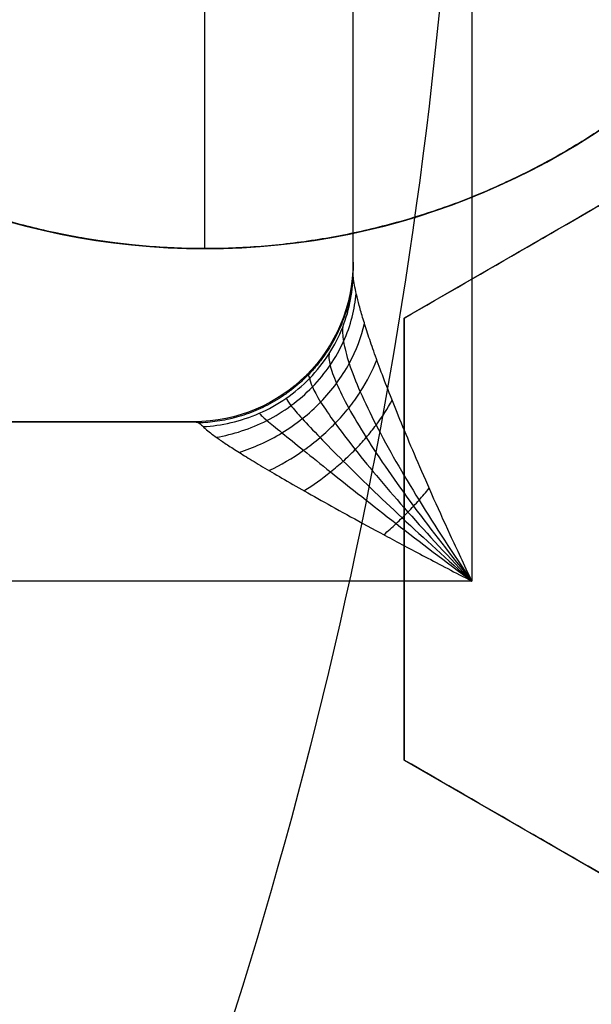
# Model space of a CAD drawing. Header units: centimetres. Extents: x -11.4 to 11.4, y -26.1 to 0.
# Tile 523 of 656: x -6.7696 to -6.7338, y -23.8424 to -23.7806. Entities that reach past the tile are written whole.
import ezdxf

# ---------------------------------------------------------------- set-up
doc = ezdxf.new("R2010")
doc.units = ezdxf.units.CM
doc.layers.add('Default', color=7, linetype='Continuous', true_color=0x000000)

msp = doc.modelspace()

# ---------------------------------------------------------------- linework, layer by layer
at = {"layer": 'Default'}
for p, q in [((-6.748698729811, -23.79585863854, -4.5451072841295), (-6.748698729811, -23.70414136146, -4.5451072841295)), ((-6.757999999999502, -23.7950000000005, -3.247474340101), (-6.757999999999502, -23.7049999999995, -3.247474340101)), ((-6.721500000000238, -23.78550704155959, -3.214480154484), (-6.745499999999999, -23.79936344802, -3.214480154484)), ((-6.757999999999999, -23.795, -3.232348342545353), (-6.757999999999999, -23.795, -3.2474743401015)), ((-6.7455, -23.79936344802, -3.2115119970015), (-6.7455, -23.82707626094, -3.2115119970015)), ((-6.845448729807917, -23.80585863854, -4.5425696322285), (-6.758698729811, -23.80585863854, -4.5425696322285)), ((-6.7455, -23.81321985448, -3.238008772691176), (-6.7455, -23.81321985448, -3.184799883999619)), ((-6.745499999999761, -23.82707626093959, -3.2174043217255), (-6.721500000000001, -23.8409326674, -3.2174043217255))]:
    msp.add_line(p, q, dxfattribs=at)
at = {"layer": 'Default', "extrusion": (0, 0, -1)}
for centre, radius, start, end in [((7.050000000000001, -23.75, 3), 0.9, 90, 270), ((7.050000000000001, -23.75, 3.789997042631), 0.8999999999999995, 90, 270), ((7.050000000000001, -23.75, 4.600000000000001), 0.8550000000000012, 90, 270), ((7.050000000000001, -23.75, 3.05), 0.5999999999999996, 90, 270), ((7.050000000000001, -23.75, 4.27), 0.8250000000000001, 180, 0), ((7.050000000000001, -23.75, 4.48), 0.82, 180, 0), ((7.050000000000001, -23.75, 4.455), 0.7950000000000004, 180, 0), ((7.050000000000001, -23.75, 4.32), 0.7825000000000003, 180, 0), ((7.050000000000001, -23.75, 4.455), 0.7825000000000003, 180, 0), ((7.050000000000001, -23.75, 4.345000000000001), 0.7575000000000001, 180, 0), ((7.050000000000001, -23.75, 3.2675), 0.6775000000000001, 180, 0), ((7.050000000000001, -23.75, 3.2775), 0.6774999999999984, 180, 0), ((7.050000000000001, -23.75, 3.25), 0.6724999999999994, 180, 0), ((7.050000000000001, -23.75, 3.25), 0.6367740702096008, 180, 0), ((7.050000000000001, -23.75, 3.269019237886), 0.6125, 180, 0), ((7.050000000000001, -23.75, 3.255), 0.6075000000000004, 180, 0), ((7.050000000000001, -23.75, 4.670980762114), 0.6075, 180, 0), ((7.050000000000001, -23.75, 4.69), 0.6075000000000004, 180, 0), ((7.050000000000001, -23.75, 3.255), 0.55, 180, 0), ((7.050000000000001, -23.75, 3.263395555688), 0.5499999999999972, 180, 0), ((6.757999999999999, -23.75, 3.2310956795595), 0.04499999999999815, 274.4192954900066, 0), ((7.050000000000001, -23.75, 3.183776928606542), 0.308183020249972, 180, 198.6924372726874), ((6.758698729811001, -23.79585863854, 4.570139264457), 0.009999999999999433, 180, 270), ((6.758698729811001, -23.79585863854, 4.515), 0.009999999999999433, 180, 270), ((6.758698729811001, -23.79585863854, 4.5425696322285), 0.00999999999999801, 180, 270)]:
    msp.add_arc(centre, radius, start, end, dxfattribs=at)
at = {"layer": 'Default'}
for centre, radius, start, end in [((-7.050000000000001, -23.75, -4.6), 0.8550000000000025, 270, 90), ((-7.050000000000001, -23.75, -4.27), 0.835, 270, 90), ((-7.050000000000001, -23.75, -4.58), 0.8349999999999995, 270, 90), ((-7.050000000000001, -23.75, -4.425000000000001), 0.8349999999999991, 270, 90), ((-7.050000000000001, -23.75, -3.1), 0.775, 270, 90), ((-7.050000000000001, -23.75, -3.5986250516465), 0.7749999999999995, 270, 90), ((-7.050000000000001, -23.75, -3), 0.6000000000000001, 270, 90), ((-7.050000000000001, -23.75, -3.1), 0.6000000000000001, 270, 90), ((-7.050000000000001, -23.75, -4.295000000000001), 0.8250000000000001, 180, 0), ((-7.050000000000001, -23.75, -4.282500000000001), 0.8249999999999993, 180, 0), ((-7.050000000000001, -23.75, -4.32), 0.8, 180, 0), ((-7.050000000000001, -23.75, -4.43), 0.7575000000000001, 180, 0), ((-7.050000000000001, -23.75, -4.3875), 0.7574999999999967, 180, 0), ((-7.050000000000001, -23.75, -3.98), 0.75, 180, 0), ((-7.050000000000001, -23.75, -3.2425), 0.75, 180, 0), ((-7.050000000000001, -23.75, -3.2425), 0.7025000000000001, 180, 0), ((-7.050000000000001, -23.75, -3.2875), 0.6775000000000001, 180, 0), ((-7.050000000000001, -23.75, -3.2875), 0.6725, 180, 0), ((-7.050000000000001, -23.75, -3.26875), 0.6724999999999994, 180, 0), ((-7.050000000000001, -23.75, -4.66), 0.67, 180, 0), ((-7.050000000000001, -23.75, -4.69), 0.6400000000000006, 180, 0), ((-7.050000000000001, -23.75, -3.25), 0.636774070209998, 180, 0), ((-7.050000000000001, -23.75, -3.2875), 0.6231698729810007, 180, 0), ((-7.050000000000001, -23.75, -3.2875), 0.6075, 180, 0), ((-7.050000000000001, -23.75, -3.27125), 0.6074999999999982, 180, 0), ((-7.050000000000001, -23.75, -4.680490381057), 0.6074999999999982, 180, 0), ((-7.050000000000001, -23.75, -3.271791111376), 0.55, 180, 0), ((-7.050000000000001, -23.75, -4.161274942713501), 0.7750000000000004, 274.5305254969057, 0), ((-6.757999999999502, -23.75, -3.247474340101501), 0.04500000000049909, 180, 0)]:
    msp.add_arc(centre, radius, start, end, dxfattribs=at)
at = {"layer": 'Default', "extrusion": (-1.379856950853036e-06, 1.386659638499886e-16, 0.9999999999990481)}
msp.add_arc((-7.050003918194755, -23.75, -3.984869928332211), 0.7584484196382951, 252.0001242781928, 0, dxfattribs=at)
at = {"layer": 'Default', "extrusion": (0, 1, 0)}
msp.add_arc((7.050000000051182, -5.760000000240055, -23.80585863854), 1.225000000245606, 99.60679971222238, 103.7565512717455, dxfattribs=at)
at = {"layer": 'Default', "extrusion": (0, -1, 0)}
msp.add_arc((-7.050000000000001, -5.760000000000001, 23.80585863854), 1.225000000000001, 76.24344872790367, 80.39320028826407, dxfattribs=at)
at = {"layer": 'Default', "extrusion": (-5.216637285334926e-09, -0.9999999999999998, -1.985406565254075e-08)}
msp.add_arc((-7.049999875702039, -5.759999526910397, 23.81585876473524), 1.214999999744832, 75.27834621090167, 80.66146159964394, dxfattribs=at)
at = {"layer": 'Default'}
for points, degree in [([(-7.050000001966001, -22.85000591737, -4.579994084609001), (-7.038829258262, -22.85000591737, -4.579994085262), (-7.016470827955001, -22.85041309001, -4.57996809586), (-6.982913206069, -22.85229470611, -4.579978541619), (-6.949430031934, -22.85542554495, -4.579975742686), (-6.916038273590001, -22.85981313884, -4.579976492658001), (-6.882816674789, -22.86545048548, -4.579976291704), (-6.849855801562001, -22.87232107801, -4.579976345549), (-6.817154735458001, -22.88042458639, -4.579976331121), (-6.784792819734, -22.88974261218, -4.579976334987), (-6.752822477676, -22.90025696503, -4.579976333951), (-6.721248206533, -22.91196643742, -4.579976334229), (-6.690138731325, -22.92484687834, -4.579976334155), (-6.659531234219, -22.93888214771, -4.579976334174), (-6.629466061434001, -22.95405467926, -4.579976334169), (-6.60000794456, -22.97033040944, -4.579976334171), (-6.571170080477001, -22.98770094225, -4.57997633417), (-6.542992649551, -23.00614419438, -4.57997633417), (-6.515530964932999, -23.02562391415, -4.57997633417), (-6.488811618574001, -23.04612101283, -4.57997633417), (-6.462881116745, -23.06760056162, -4.57997633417), (-6.437786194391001, -23.09002131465, -4.57997633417), (-6.413531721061, -23.11337910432, -4.57997633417), (-6.390166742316, -23.13762926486, -4.57997633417), (-6.367728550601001, -23.1627320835, -4.57997633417), (-6.346240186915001, -23.18866229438, -4.57997633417), (-6.325745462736, -23.21536660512, -4.57997633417), (-6.306266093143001, -23.24281397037, -4.57997633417), (-6.287815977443, -23.27098694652, -4.57997633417), (-6.270435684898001, -23.29982524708, -4.57997633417), (-6.254144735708, -23.32929531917, -4.57997633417), (-6.238966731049, -23.35935601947, -4.57997633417), (-6.22493234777, -23.3899431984, -4.57997633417), (-6.212045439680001, -23.4210469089, -4.57997633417), (-6.200328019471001, -23.4526190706, -4.57997633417), (-6.189801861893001, -23.48460021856, -4.57997633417), (-6.180477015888, -23.5169596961, -4.57997633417), (-6.172370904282, -23.54963853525, -4.57997633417), (-6.165495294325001, -23.58258113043, -4.57997633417), (-6.159852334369, -23.61577939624, -4.57997633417), (-6.155455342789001, -23.64916502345, -4.57997633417), (-6.152310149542, -23.68268801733, -4.57997633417), (-6.150420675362, -23.71631200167, -4.57997633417), (-6.149790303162, -23.74996560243, -4.57997633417), (-6.150418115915, -23.78361971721, -4.57997633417), (-6.152305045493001, -23.81724384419, -4.57997633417), (-6.155447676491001, -23.85076694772, -4.57997633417), (-6.159842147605, -23.884153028, -4.57997633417), (-6.165482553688, -23.91735152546, -4.57997633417), (-6.172355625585, -23.95029454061, -4.57997633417), (-6.180459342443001, -23.98297436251, -4.57997633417), (-6.189781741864, -24.01533455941, -4.57997633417), (-6.200305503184, -24.0473165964, -4.57997633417), (-6.212020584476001, -24.07888976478, -4.57997633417), (-6.224905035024, -24.10999420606, -4.57997633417), (-6.238937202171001, -24.14058267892, -4.57997633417), (-6.254113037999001, -24.170644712, -4.57997633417), (-6.270401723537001, -24.20011593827, -4.57997633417), (-6.287779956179, -24.2289557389, -4.57997633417), (-6.306227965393, -24.25713010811, -4.57997633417), (-6.325705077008, -24.28457868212, -4.57997633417), (-6.346198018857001, -24.3112848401, -4.57997633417), (-6.367684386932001, -24.33721659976, -4.57997633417), (-6.390120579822, -24.3623209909, -4.57997633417), (-6.413483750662, -24.38657293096, -4.57997633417), (-6.437736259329, -24.40993235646, -4.57997633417), (-6.462829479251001, -24.4323550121, -4.57997633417), (-6.488758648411, -24.45383675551, -4.57997633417), (-6.515476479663, -24.47433588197, -4.57997633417), (-6.542936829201, -24.49381775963, -4.57997633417), (-6.571112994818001, -24.51226319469, -4.57997633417), (-6.599949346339, -24.52963576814, -4.579976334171), (-6.629406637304, -24.54591392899, -4.579976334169), (-6.659470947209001, -24.56108882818, -4.579976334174), (-6.690077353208, -24.57512635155, -4.579976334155), (-6.721186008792, -24.58800916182, -4.579976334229), (-6.752759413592, -24.59972097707, -4.579976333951), (-6.784729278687, -24.61023780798, -4.579976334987), (-6.817091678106, -24.61955853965, -4.579976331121), (-6.849792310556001, -24.62766442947, -4.579976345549), (-6.88275073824, -24.63453701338, -4.579976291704), (-6.915969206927, -24.64017644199, -4.579976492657), (-6.949361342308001, -24.64456678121, -4.579975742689), (-6.982852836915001, -24.64770094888, -4.579978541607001), (-7.016430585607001, -24.64958576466, -4.579968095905), (-7.038814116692, -24.64999408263, -4.579994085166), (-7.049999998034, -24.64999408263, -4.579994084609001)], 3), ([(-7.050000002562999, -22.87000771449, -4.599992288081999), (-7.038929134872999, -22.87000771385, -4.599992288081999), (-7.016824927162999, -22.87044777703, -4.600003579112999), (-6.983759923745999, -22.87231003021, -4.599999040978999), (-6.950849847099, -22.8754191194, -4.600000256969), (-6.918072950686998, -22.87975909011, -4.599999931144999), (-6.885477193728, -22.88532902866, -4.600000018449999), (-6.853104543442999, -22.89212084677, -4.599999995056), (-6.820976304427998, -22.90013377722, -4.600000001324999), (-6.789232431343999, -22.90933233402, -4.599999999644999), (-6.757976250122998, -22.91967364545, -4.600000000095), (-6.727177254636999, -22.93115663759, -4.599999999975), (-6.696849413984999, -22.94377187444, -4.600000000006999), (-6.666982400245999, -22.95752443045, -4.599999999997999), (-6.637633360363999, -22.97239239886, -4.6), (-6.608880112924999, -22.98833558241, -4.6), (-6.580743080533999, -23.00534064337, -4.6), (-6.553257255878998, -23.02338719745, -4.6), (-6.526470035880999, -23.04244368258, -4.6), (-6.500404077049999, -23.06249428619, -4.6), (-6.475109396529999, -23.08350162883, -4.6), (-6.450633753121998, -23.10542314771, -4.6), (-6.426981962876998, -23.12825403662, -4.6), (-6.404200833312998, -23.15195089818, -4.6), (-6.382323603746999, -23.17647785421, -4.6), (-6.361371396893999, -23.20181201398, -4.6), (-6.341387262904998, -23.22790124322, -4.6), (-6.322391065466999, -23.25471754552, -4.6), (-6.304398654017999, -23.28224122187, -4.6), (-6.287450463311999, -23.31041192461, -4.6), (-6.271564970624, -23.33919764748, -4.6), (-6.256764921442, -23.36855872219, -4.6), (-6.243080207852, -23.39843256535, -4.6), (-6.2305142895, -23.42881031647, -4.6), (-6.219089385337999, -23.45964319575, -4.6), (-6.208826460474, -23.4908734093, -4.6), (-6.199734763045, -23.52247268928, -4.6), (-6.191831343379, -23.55438357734, -4.6), (-6.185127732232, -23.58655183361, -4.6), (-6.179626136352, -23.61896932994, -4.6), (-6.175339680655, -23.65156823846, -4.6), (-6.172273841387, -23.68430056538, -4.6), (-6.170432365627, -23.71713212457, -4.6), (-6.169818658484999, -23.74999277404, -4.6), (-6.170431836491, -23.78285372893, -4.6), (-6.172272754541, -23.81568473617, -4.6), (-6.17533790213, -23.84841578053, -4.6), (-6.179623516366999, -23.88101313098, -4.6), (-6.185124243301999, -23.91342969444, -4.6), (-6.191827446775, -23.94559951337, -4.6), (-6.199731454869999, -23.97751522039, -4.6), (-6.208824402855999, -24.00912015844, -4.6), (-6.219088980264, -24.04035585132, -4.6), (-6.230515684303, -24.07119339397, -4.6), (-6.243083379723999, -24.10157483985, -4.6), (-6.256770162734, -24.13145229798, -4.6), (-6.271572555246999, -24.16081683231, -4.6), (-6.287460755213, -24.18960605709, -4.6), (-6.304412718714, -24.21778133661, -4.6), (-6.322408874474, -24.24530870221, -4.6), (-6.341407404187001, -24.27212610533, -4.6), (-6.361391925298, -24.29821371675, -4.6), (-6.382342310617, -24.32354381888, -4.6), (-6.404216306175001, -24.34806569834, -4.6), (-6.426994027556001, -24.37175796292, -4.6), (-6.450643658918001, -24.39458604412, -4.6), (-6.475121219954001, -24.41650866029, -4.6), (-6.500422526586, -24.43752061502, -4.6), (-6.526496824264, -24.45757628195, -4.6), (-6.553291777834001, -24.47663651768, -4.6), (-6.580784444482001, -24.49468551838, -4.6), (-6.608928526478, -24.51169257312, -4.6), (-6.637691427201, -24.52763854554, -4.6), (-6.667051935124, -24.54250933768, -4.599999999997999), (-6.696931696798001, -24.55626435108, -4.600000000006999), (-6.727274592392, -24.56888192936, -4.599999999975), (-6.758087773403, -24.58036572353, -4.600000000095), (-6.789353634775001, -24.59070531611, -4.599999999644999), (-6.821099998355, -24.59989952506, -4.600000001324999), (-6.853227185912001, -24.60790727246, -4.599999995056), (-6.885602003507, -24.61469476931, -4.600000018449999), (-6.918204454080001, -24.62026089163, -4.599999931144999), (-6.950981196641, -24.6245956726, -4.600000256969), (-6.983876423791, -24.62769844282, -4.599999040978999), (-7.01690332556, -24.62955448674, -4.600003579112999), (-7.038958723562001, -24.62999228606, -4.599992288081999), (-7.049999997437, -24.62999228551, -4.599992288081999)], 3), ([(-7.050000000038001, -22.97338343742, -4.211616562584), (-7.040034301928, -22.97326068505, -4.211739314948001), (-7.0200716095, -22.97339655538, -4.211987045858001), (-6.990068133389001, -22.97475443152, -4.212364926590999), (-6.960077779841, -22.97727194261, -4.212748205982), (-6.930172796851, -22.98094910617, -4.213135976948), (-6.900463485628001, -22.98577184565, -4.213526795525), (-6.870960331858, -22.99173644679, -4.213920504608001), (-6.841728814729, -22.9988285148, -4.21431621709), (-6.812767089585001, -23.00704882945, -4.214713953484), (-6.784149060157, -23.01637813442, -4.215112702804), (-6.755903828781, -23.0268065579, -4.215512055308), (-6.728083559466, -23.03831624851, -4.215911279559), (-6.700785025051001, -23.0508628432, -4.216308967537), (-6.673979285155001, -23.06445271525, -4.216705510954), (-6.647535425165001, -23.07916987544, -4.21710293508), (-6.621903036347, -23.09477466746, -4.217494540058), (-6.598251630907, -23.11044028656, -4.217861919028), (-6.577686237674, -23.12510785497, -4.218186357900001), (-6.559354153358, -23.13903749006, -4.21847964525), (-6.54189295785, -23.15310658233, -4.218762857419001), (-6.524518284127, -23.16795465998, -4.219048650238), (-6.507527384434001, -23.18336335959, -4.2193327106), (-6.491033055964, -23.19923462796, -4.219611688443), (-6.475328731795, -23.21524076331, -4.219887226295), (-6.459818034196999, -23.23196178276, -4.220170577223), (-6.443392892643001, -23.25075472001, -4.220483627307), (-6.425759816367, -23.27235681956, -4.220836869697), (-6.407902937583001, -23.29596432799, -4.221215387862), (-6.390537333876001, -23.320853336, -4.221606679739), (-6.374163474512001, -23.34636627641, -4.22200017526), (-6.358774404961, -23.37250001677, -4.222395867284), (-6.344394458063, -23.39922104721, -4.222793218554), (-6.331054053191, -23.42647417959, -4.223191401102), (-6.318782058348, -23.45419617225, -4.223589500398), (-6.307584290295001, -23.4823692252, -4.223987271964), (-6.297472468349, -23.51096694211, -4.224384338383), (-6.288462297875, -23.53995216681, -4.224780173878), (-6.280576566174, -23.56925476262, -4.22517382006), (-6.273829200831, -23.59881391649, -4.225564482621), (-6.268224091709, -23.62860184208, -4.225951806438), (-6.263764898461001, -23.65860388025, -4.226335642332), (-6.260461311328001, -23.68877269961, -4.226715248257), (-6.258320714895, -23.71905055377, -4.227090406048), (-6.257345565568, -23.74942073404, -4.227459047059), (-6.257541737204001, -23.78002186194, -4.227829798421), (-6.258911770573, -23.81056761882, -4.228207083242), (-6.261454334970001, -23.84105143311, -4.228588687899), (-6.265161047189, -23.87138087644, -4.228974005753), (-6.270024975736, -23.90153190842, -4.229362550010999), (-6.276045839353, -23.9314946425, -4.229754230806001), (-6.283206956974, -23.96118644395, -4.230147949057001), (-6.291506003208, -23.99059835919, -4.230543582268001), (-6.300922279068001, -24.01965553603, -4.230940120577), (-6.311447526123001, -24.04833621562, -4.23133725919), (-6.323068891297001, -24.07660058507, -4.231734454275), (-6.335758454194, -24.10438344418, -4.232130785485), (-6.349513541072, -24.13167755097, -4.232526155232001), (-6.364293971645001, -24.15840378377, -4.232919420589), (-6.380099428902, -24.18456209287, -4.233310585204), (-6.396889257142, -24.21008352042, -4.23369863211), (-6.414649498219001, -24.23494853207, -4.2340832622), (-6.433349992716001, -24.25911283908, -4.234463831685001), (-6.452961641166, -24.28254236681, -4.234839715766), (-6.473558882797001, -24.30531097, -4.235212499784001), (-6.49503825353, -24.32728630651, -4.23557888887), (-6.517395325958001, -24.34847618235, -4.235952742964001), (-6.540529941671, -24.36877856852, -4.236330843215), (-6.564422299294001, -24.3881804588, -4.236713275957), (-6.589045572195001, -24.40665840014, -4.237099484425), (-6.614348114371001, -24.42417454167, -4.237488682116), (-6.640315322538, -24.44071804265, -4.237880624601), (-6.666876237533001, -24.45624449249, -4.238274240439), (-6.694029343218, -24.47075331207, -4.238669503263), (-6.721707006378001, -24.48420741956, -4.239065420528), (-6.749886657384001, -24.49659654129, -4.239461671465), (-6.778516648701, -24.50789701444, -4.239857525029), (-6.807545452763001, -24.51809033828, -4.240252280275), (-6.836977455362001, -24.52717647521, -4.240645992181), (-6.866748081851, -24.53513189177, -4.241037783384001), (-6.896791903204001, -24.54193893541, -4.241426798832), (-6.927035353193, -24.54758431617, -4.241812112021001), (-6.957482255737, -24.55207143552, -4.242193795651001), (-6.988153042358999, -24.55539777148, -4.242572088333), (-7.019001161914, -24.55754929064, -4.242946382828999), (-7.039657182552, -24.55819289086, -4.243192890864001), (-7.050000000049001, -24.5583152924, -4.243315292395)], 3), ([(-7.050000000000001, -24.525, -4.097250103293), (-7.040059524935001, -24.525, -4.097056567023), (-7.020176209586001, -24.52461734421, -4.096666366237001), (-6.990398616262, -24.52289677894, -4.096072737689), (-6.960681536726, -24.52002887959, -4.095471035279), (-6.93109326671, -24.51601765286, -4.094862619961), (-6.901708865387, -24.51087533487, -4.094249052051), (-6.872544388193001, -24.5046065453, -4.09363068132), (-6.843642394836, -24.49722044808, -4.093008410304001), (-6.815018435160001, -24.48871913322, -4.0923825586), (-6.786746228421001, -24.47912222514, -4.091754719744), (-6.758891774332, -24.4684549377, -4.091126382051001), (-6.731464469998, -24.45672251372, -4.090497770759), (-6.704505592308, -24.44394203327, -4.089869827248), (-6.67803608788, -24.43012136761, -4.089243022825), (-6.652126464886, -24.41529568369, -4.088619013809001), (-6.626828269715, -24.3994976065, -4.087999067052), (-6.602153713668, -24.38273637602, -4.0873834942), (-6.578133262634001, -24.3650315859, -4.086773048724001), (-6.554796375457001, -24.34640201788, -4.086168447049), (-6.532209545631, -24.32690110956, -4.085571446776), (-6.510389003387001, -24.3065441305, -4.084982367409), (-6.489390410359, -24.28538619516, -4.084403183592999), (-6.469190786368, -24.26340330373, -4.083811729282), (-6.449850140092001, -24.24065475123, -4.083213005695), (-6.431412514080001, -24.21719494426, -4.082607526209), (-6.413897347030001, -24.19305176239, -4.081996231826), (-6.397322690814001, -24.16825132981, -4.081379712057), (-6.381698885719, -24.14280524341, -4.08075829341), (-6.367066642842, -24.11677498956, -4.08013349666), (-6.353463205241, -24.0902319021, -4.079507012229), (-6.340892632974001, -24.06319079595, -4.078879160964), (-6.329354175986, -24.03564384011, -4.078249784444), (-6.318873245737, -24.00763676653, -4.077619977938), (-6.309493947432, -23.97928509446, -4.076992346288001), (-6.30125860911, -23.95075631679, -4.07637049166), (-6.294105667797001, -23.92190387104, -4.075751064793), (-6.287919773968, -23.89202918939, -4.075119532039), (-6.282925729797, -23.8619255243, -4.074493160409), (-6.27922777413, -23.83252088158, -4.073890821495), (-6.276803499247, -23.80502748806, -4.073336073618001), (-6.275387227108, -23.77883524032, -4.072814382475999), (-6.274846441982, -23.7520817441, -4.072290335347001), (-6.27524316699, -23.72509774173, -4.071763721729), (-6.276580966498, -23.69814539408, -4.071227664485), (-6.278824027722, -23.67162969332, -4.070693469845), (-6.281923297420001, -23.64546667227, -4.070159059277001), (-6.286213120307, -23.61756303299, -4.069581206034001), (-6.291882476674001, -23.58816071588, -4.068963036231), (-6.298864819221, -23.55833921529, -4.068326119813), (-6.306953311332, -23.52908125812, -4.067691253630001), (-6.315942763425, -23.50084682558, -4.067069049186), (-6.32605741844, -23.47281764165, -4.066441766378), (-6.33729162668, -23.44508928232, -4.065811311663), (-6.349584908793, -23.41782536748, -4.065181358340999), (-6.362822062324, -23.39124745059, -4.064557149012), (-6.37709700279, -23.36512302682, -4.063933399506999), (-6.392790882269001, -23.33888569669, -4.063296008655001), (-6.409455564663, -23.31338657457, -4.062665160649), (-6.426553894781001, -23.2893367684, -4.062059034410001), (-6.443232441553, -23.26761872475, -4.061501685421), (-6.459897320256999, -23.24737082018, -4.060973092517), (-6.477614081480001, -23.22727445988, -4.060438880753), (-6.496156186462, -23.20766698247, -4.059907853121), (-6.51534924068, -23.18873946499, -4.059383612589), (-6.534885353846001, -23.17076718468, -4.058857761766), (-6.55491030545, -23.15354506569, -4.058329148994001), (-6.577115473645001, -23.13575777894, -4.057753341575), (-6.601253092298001, -23.11789125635, -4.057139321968), (-6.626598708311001, -23.10063985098, -4.056506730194), (-6.652285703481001, -23.08460866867, -4.055877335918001), (-6.677996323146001, -23.06990393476, -4.055258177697), (-6.704396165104, -23.05611215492, -4.054632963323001), (-6.731394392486, -23.04330809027, -4.054004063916), (-6.758888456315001, -23.03154563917, -4.053373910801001), (-6.786758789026, -23.02087354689, -4.052745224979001), (-6.814990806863, -23.01129023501, -4.052118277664), (-6.843596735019, -23.00279199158, -4.051492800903), (-6.872529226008, -22.99539659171, -4.050869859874), (-6.901712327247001, -22.98912386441, -4.050251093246), (-6.931093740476, -22.98398257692, -4.049637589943), (-6.96064747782, -22.97997545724, -4.049029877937), (-6.990359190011, -22.97710596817, -4.048428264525), (-7.020171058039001, -22.97538252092, -4.047833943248), (-7.040058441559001, -22.975, -4.047443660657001), (-7.050000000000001, -22.975, -4.047250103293)], 3), ([(-6.741239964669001, -23.68414136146, -4.584886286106), (-6.741239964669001, -23.75, -4.584886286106), (-6.741239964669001, -23.81585863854, -4.584886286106)], 2), ([(-6.748698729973, -23.79647555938, -4.575214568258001), (-6.748698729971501, -23.75, -4.575214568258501), (-6.748698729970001, -23.70352444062, -4.575214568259)], 2), ([(-6.748698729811, -23.79585863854, -4.515), (-6.748698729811, -23.75, -4.515), (-6.748698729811, -23.70414136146, -4.515)], 2), ([(-7.284376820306, -24.47132328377, -4.08487124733), (-7.275129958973, -24.47432771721, -4.08467450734), (-7.256502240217, -24.47999379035, -4.084279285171), (-7.228233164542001, -24.48740302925, -4.083673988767), (-7.199695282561, -24.4937221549, -4.083063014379), (-7.170950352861, -24.49893351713, -4.082450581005), (-7.142070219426, -24.50302896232, -4.081839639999), (-7.113086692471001, -24.50600890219, -4.081231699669), (-7.083987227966, -24.50787542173, -4.080626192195), (-7.054794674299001, -24.50862224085, -4.080020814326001), (-7.025604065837, -24.50824467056, -4.079414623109), (-6.996471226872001, -24.50674620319, -4.07880623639), (-6.967390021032, -24.50412639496, -4.078193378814), (-6.938390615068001, -24.50038313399, -4.07757566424), (-6.909554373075, -24.49552418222, -4.076955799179), (-6.880943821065, -24.4895612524, -4.076335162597), (-6.852611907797, -24.48250807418, -4.075714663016), (-6.82460973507, -24.47438156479, -4.07509489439), (-6.796967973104, -24.46519493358, -4.074477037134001), (-6.76971234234, -24.45495936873, -4.073862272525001), (-6.742868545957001, -24.44368528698, -4.073252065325), (-6.716466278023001, -24.43138435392, -4.072644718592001), (-6.690533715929, -24.41806728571, -4.07203777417), (-6.66511300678, -24.40375237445, -4.071429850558), (-6.640262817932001, -24.38847103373, -4.070820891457), (-6.616038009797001, -24.37225916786, -4.070210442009), (-6.59245703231, -24.35513137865, -4.069599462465), (-6.569542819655, -24.33710381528, -4.068989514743), (-6.547315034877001, -24.31818871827, -4.068382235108), (-6.525815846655, -24.29841752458, -4.067776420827), (-6.505095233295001, -24.27783453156, -4.067170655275), (-6.485201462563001, -24.25649023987, -4.066563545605), (-6.466158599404, -24.2344163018, -4.065953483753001), (-6.447954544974, -24.21159719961, -4.065338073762), (-6.43062973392, -24.18807690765, -4.064719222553), (-6.414219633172, -24.16390133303, -4.064098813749), (-6.398750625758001, -24.13910837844, -4.06347810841), (-6.384247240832, -24.11373648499, -4.06285779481), (-6.370740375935, -24.08784123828, -4.062238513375), (-6.358255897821, -24.06147994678, -4.061620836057), (-6.34680316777, -24.03468147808, -4.061006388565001), (-6.336391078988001, -24.00747164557, -4.060397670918), (-6.327023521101, -23.97985970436, -4.059791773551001), (-6.318706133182, -23.95184287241, -4.059184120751), (-6.311478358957, -23.92353935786, -4.058574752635), (-6.305357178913, -23.89503978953, -4.057963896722), (-6.30033412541, -23.8663223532, -4.057352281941), (-6.296417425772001, -23.8374248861, -4.056741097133), (-6.293614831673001, -23.80840448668, -4.056132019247), (-6.291927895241, -23.77928390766, -4.055524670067), (-6.291549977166, -23.75976995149, -4.055117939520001), (-6.291549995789, -23.74999942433, -4.054914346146)], 3), ([(-6.712999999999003, -23.75, -3.247474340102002), (-6.713000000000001, -23.75113869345, -3.247474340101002), (-6.713086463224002, -23.75341883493, -3.247447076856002), (-6.713476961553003, -23.75682889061, -3.247323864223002), (-6.714127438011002, -23.76020456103, -3.247118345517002), (-6.715032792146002, -23.76351870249, -3.246831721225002), (-6.716190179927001, -23.76675995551, -3.246464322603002), (-6.717595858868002, -23.76991193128, -3.246016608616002), (-6.719244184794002, -23.77295639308, -3.245489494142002), (-6.721130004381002, -23.77587760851, -3.244883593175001), (-6.723245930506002, -23.77865724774, -3.244200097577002), (-6.725578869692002, -23.78127240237, -3.243441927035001), (-6.728110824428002, -23.78370105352, -3.242613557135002), (-6.730843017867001, -23.78594001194, -3.241713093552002), (-6.733760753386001, -23.78796956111, -3.240743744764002), (-6.736841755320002, -23.78976905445, -3.239711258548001), (-6.740061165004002, -23.79132149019, -3.238622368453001), (-6.743404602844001, -23.79261779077, -3.237480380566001), (-6.746855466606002, -23.79364790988, -3.236289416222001), (-6.750396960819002, -23.79440266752, -3.235053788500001), (-6.754013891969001, -23.79487269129, -3.233777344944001), (-6.757660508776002, -23.79504784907, -3.232475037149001), (-6.761288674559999, -23.79492808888, -3.231163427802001), (-6.764860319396, -23.79452194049, -3.229856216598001), (-6.768352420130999, -23.79384036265, -3.228562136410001), (-6.77171012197, -23.79290638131, -3.227302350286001), (-6.774885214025, -23.79175615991, -3.226096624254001), (-6.777881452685, -23.79041320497, -3.224945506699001), (-6.780700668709, -23.78889744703, -3.223850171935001), (-6.783344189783, -23.78722714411, -3.222811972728), (-6.785817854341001, -23.78541544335, -3.221830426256), (-6.788134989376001, -23.78346512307, -3.220901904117), (-6.790304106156, -23.78137617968, -3.22002449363), (-6.792333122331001, -23.77914262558, -3.21919637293), (-6.794223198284, -23.77675805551, -3.218418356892), (-6.795963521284, -23.77422698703, -3.217696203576), (-6.797543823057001, -23.77155325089, -3.217035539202), (-6.798953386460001, -23.76873929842, -3.216442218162), (-6.800175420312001, -23.76580005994, -3.215924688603), (-6.801193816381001, -23.76275703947, -3.215491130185), (-6.801996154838, -23.75963441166, -3.215148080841), (-6.802575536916, -23.75644474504, -3.214899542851), (-6.802923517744, -23.75321947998, -3.214749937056), (-6.803000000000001, -23.75107172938, -3.214717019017), (-6.803000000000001, -23.75, -3.214717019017)], 3), ([(-6.7455, -23.79936344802, -3.237092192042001), (-6.742970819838, -23.79790322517, -3.237915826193), (-6.73782092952, -23.79492993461, -3.239604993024), (-6.729840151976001, -23.79032223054, -3.242259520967), (-6.724312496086, -23.78713083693, -3.244122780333), (-6.721500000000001, -23.78550704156, -3.24507700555)], 3), ([(-6.7455, -23.79936344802, -3.183883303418), (-6.742967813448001, -23.79790148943, -3.184707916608), (-6.737813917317, -23.79492588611, -3.186398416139), (-6.729832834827, -23.79031800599, -3.189053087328), (-6.724309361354, -23.78712902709, -3.190914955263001), (-6.721500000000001, -23.78550704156, -3.191868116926)], 3), ([(-6.748698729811, -23.79585863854, -4.570139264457), (-6.748698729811, -23.79585863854, -4.542569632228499), (-6.748698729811, -23.79585863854, -4.515)], 2), ([(-6.748698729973, -23.79647555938, -4.575214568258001), (-6.748698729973, -23.79606410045, -4.573548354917), (-6.748698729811, -23.79585864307, -4.571855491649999), (-6.748698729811, -23.79585863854, -4.570139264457)], 3), ([(-6.758110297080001, -23.80616709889, -4.572821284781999), (-6.756968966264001, -23.8061017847, -4.572837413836), (-6.754540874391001, -23.805572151, -4.572968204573), (-6.751223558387, -23.80331754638, -4.573524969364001), (-6.749100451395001, -23.79996988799, -4.574351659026), (-6.748698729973, -23.79758552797, -4.574940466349), (-6.748698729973, -23.79647555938, -4.575214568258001)], 3), ([(-6.741239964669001, -23.81585863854, -4.584886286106), (-6.741727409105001, -23.81483531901, -4.584758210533), (-6.742637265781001, -23.81290160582, -4.584439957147), (-6.743787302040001, -23.81035714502, -4.58385215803), (-6.744763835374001, -23.80811679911, -4.583192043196), (-6.745592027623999, -23.80614457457, -4.582484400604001), (-6.746293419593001, -23.80440964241, -4.581744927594), (-6.746881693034, -23.80288805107, -4.580987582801), (-6.74736800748, -23.80156016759, -4.580224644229), (-6.747762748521, -23.80040375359, -4.579465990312), (-6.748077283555, -23.79940221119, -4.578715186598), (-6.748321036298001, -23.79855227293, -4.577972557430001), (-6.748499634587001, -23.79784593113, -4.577244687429), (-6.748619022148, -23.79727106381, -4.576537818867), (-6.748685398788, -23.79681532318, -4.575858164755), (-6.748698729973, -23.79657711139, -4.575425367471), (-6.748698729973, -23.79647555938, -4.575214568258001)], 3), ([(-6.7455, -23.79936344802, -3.237092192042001), (-6.7455, -23.79936344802, -3.21048774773), (-6.7455, -23.79936344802, -3.183883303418)], 2), ([(-6.7455, -23.82707626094, -3.239140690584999), (-6.7455, -23.82400137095, -3.238866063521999), (-6.7455, -23.8178487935, -3.238347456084), (-6.7455, -23.80861259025, -3.237663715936), (-6.7455, -23.80244761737, -3.237271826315), (-6.7455, -23.79936344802, -3.237092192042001)], 3), ([(-6.7455, -23.82707626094, -3.185931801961), (-6.7455, -23.82400088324, -3.185657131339), (-6.7455, -23.81784765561, -3.185138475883), (-6.7455, -23.80861153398, -3.184454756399), (-6.7455, -23.80244716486, -3.184062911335), (-6.7455, -23.79936344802, -3.183883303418)], 3), ([(-6.845448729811, -23.80585863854, -4.515), (-6.802073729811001, -23.80585863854, -4.515), (-6.758698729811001, -23.80585863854, -4.515)], 2), ([(-6.758698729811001, -23.80585863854, -4.570139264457), (-6.758631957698, -23.80585863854, -4.570441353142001), (-6.758499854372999, -23.80588176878, -4.571044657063), (-6.758304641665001, -23.8059851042, -4.571941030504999), (-6.758175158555, -23.80609909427, -4.572529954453), (-6.758110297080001, -23.80616709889, -4.572821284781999)], 3), ([(-6.758698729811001, -23.80585863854, -4.515), (-6.758698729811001, -23.80585863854, -4.5425696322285), (-6.758698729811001, -23.80585863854, -4.570139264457)], 2), ([(-6.758110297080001, -23.80616709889, -4.572821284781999), (-6.758054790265, -23.80622367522, -4.573064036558), (-6.757906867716, -23.80635547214, -4.573568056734), (-6.757581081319, -23.80661598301, -4.574371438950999), (-6.757126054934, -23.80694715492, -4.575223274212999), (-6.756524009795, -23.80735518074, -4.576118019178), (-6.755757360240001, -23.8078452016, -4.577049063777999), (-6.754813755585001, -23.80842175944, -4.578008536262), (-6.753680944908, -23.80909437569, -4.578993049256), (-6.752334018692, -23.8098724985, -4.579997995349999), (-6.750752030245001, -23.81076814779, -4.581015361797), (-6.74890366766, -23.81179192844, -4.582033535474), (-6.746750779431, -23.81296099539, -4.58303845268), (-6.744241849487, -23.81429334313, -4.584009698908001), (-6.742287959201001, -23.81531925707, -4.584610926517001), (-6.741239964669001, -23.81585863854, -4.584886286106)], 3), ([(-6.7455, -23.82707626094, -3.185931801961), (-6.7455, -23.82707626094, -3.212536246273), (-6.7455, -23.82707626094, -3.239140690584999)], 2), ([(-6.721500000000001, -23.8409326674, -3.24887684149), (-6.724370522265, -23.83927537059, -3.247708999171), (-6.72997555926, -23.83603930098, -3.245430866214), (-6.737963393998, -23.83142752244, -3.242190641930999), (-6.743031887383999, -23.82850122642, -3.240138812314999), (-6.7455, -23.82707626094, -3.239140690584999)], 3), ([(-6.721500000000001, -23.8409326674, -3.195667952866), (-6.724366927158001, -23.83927744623, -3.194501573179), (-6.729967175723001, -23.83604414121, -3.192225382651), (-6.737955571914, -23.83143203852, -3.188984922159), (-6.743028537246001, -23.82850316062, -3.186931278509), (-6.7455, -23.82707626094, -3.185931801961)], 3)]:
    msp.add_open_spline(points, degree=degree, dxfattribs=at)
for points, knots in [([(-6.478173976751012, -23.20173285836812, -4.270000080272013), (-6.482021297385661, -23.19772033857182, -4.269893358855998), (-6.494769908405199, -23.18470228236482, -4.269544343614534), (-6.517131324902, -23.163383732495, -4.268952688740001), (-6.555874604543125, -23.12985687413, -4.267949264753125), (-6.607799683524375, -23.091156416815, -4.2666554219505), (-6.675054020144, -23.05066959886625, -4.265054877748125), (-6.7463420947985, -23.016890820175, -4.263430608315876), (-6.820635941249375, -22.99036875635, -4.261806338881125), (-6.896820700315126, -22.971442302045, -4.260205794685), (-6.960902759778, -22.962091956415, -4.258911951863), (-7.012005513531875, -22.95840408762, -4.257908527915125), (-7.0500054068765, -22.95749735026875, -4.257180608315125), (-7.088005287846, -22.95840460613, -4.2564526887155), (-7.139107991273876, -22.96209317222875, -4.255449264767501), (-7.203189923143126, -22.97144439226, -4.254155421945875), (-7.279374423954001, -22.99037188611, -4.2525548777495), (-7.353667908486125, -23.01689496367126, -4.250930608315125), (-7.424955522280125, -23.05067471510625, -4.249306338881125), (-7.492209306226, -23.09116245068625, -4.247705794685), (-7.5441338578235, -23.129863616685, -4.246411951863), (-7.582876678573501, -23.16339100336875, -4.245408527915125), (-7.610387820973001, -23.189619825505, -4.244680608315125), (-7.6366162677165, -23.2171313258, -4.243952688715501), (-7.670143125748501, -23.25587460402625, -4.2429492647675), (-7.708843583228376, -23.3077996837, -4.241655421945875), (-7.74933040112, -23.375054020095, -4.2400548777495), (-7.783109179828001, -23.44634209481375, -4.238430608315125), (-7.8096312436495, -23.520635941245, -4.236806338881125), (-7.8285576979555, -23.596820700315, -4.235205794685), (-7.837908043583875, -23.66090275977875, -4.233911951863), (-7.8415959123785, -23.71200551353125, -4.232908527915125), (-7.842502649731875, -23.750005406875, -4.232180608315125), (-7.8415953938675, -23.78800528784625, -4.2314526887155), (-7.837906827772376, -23.839107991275, -4.2304492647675), (-7.828555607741, -23.90318992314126, -4.229155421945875), (-7.814564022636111, -23.95950704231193, -4.227972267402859), (-7.80500461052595, -23.98996202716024, -4.227316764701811), (-7.803236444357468, -23.99538910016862, -4.227199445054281)], [9.27219242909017, 9.27219242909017, 9.27219242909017, 9.27219242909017, 9.448947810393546, 9.852123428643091, 10.25529904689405, 11.06165028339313, 11.86800151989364, 12.67435275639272, 13.48070399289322, 14.28705522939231, 15.09340646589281, 15.49658208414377, 15.89975770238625, 16.30293332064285, 16.70610893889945, 17.51246017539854, 18.31881141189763, 19.12516264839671, 19.9315138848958, 20.73786512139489, 21.54421635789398, 21.94739197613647, 22.35056759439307, 22.75374321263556, 23.15691883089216, 23.96327006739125, 24.76962130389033, 25.57597254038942, 26.38232377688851, 27.18867501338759, 27.99502624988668, 28.39820186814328, 28.80137748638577, 29.20455310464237, 29.60772872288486, 30.41407995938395, 31.22043119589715, 31.39594200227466, 31.39594200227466, 31.39594200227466, 31.39594200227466]), ([(-7.754233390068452, -24.11281745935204, -4.270014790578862), (-7.752255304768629, -24.11665711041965, -4.269926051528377), (-7.738052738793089, -24.14368003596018, -4.269299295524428), (-7.708837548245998, -24.19220939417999, -4.268144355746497), (-7.670136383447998, -24.24413384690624, -4.266850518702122), (-7.636608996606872, -24.28287668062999, -4.265847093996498), (-7.610380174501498, -24.31038782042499, -4.265119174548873), (-7.582868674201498, -24.33661626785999, -4.264391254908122), (-7.544125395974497, -24.37014312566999, -4.263387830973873), (-7.492200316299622, -24.40884358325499, -4.262093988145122), (-7.424945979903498, -24.44933040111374, -4.260493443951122), (-7.353657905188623, -24.48310917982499, -4.258869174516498), (-7.279364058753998, -24.50963124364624, -4.257244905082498), (-7.203179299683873, -24.52855769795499, -4.255644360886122), (-7.139097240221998, -24.53790804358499, -4.254350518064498), (-7.087994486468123, -24.54159591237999, -4.253347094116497), (-7.049994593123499, -24.54250264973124, -4.252619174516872), (-7.011994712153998, -24.54159539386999, -4.251891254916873), (-6.960892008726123, -24.53790682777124, -4.250887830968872), (-6.896810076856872, -24.52855560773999, -4.249593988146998), (-6.820625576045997, -24.50962811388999, -4.247993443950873), (-6.746332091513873, -24.48310503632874, -4.246369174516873), (-6.675044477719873, -24.44932528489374, -4.244744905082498), (-6.607790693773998, -24.40883754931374, -4.243144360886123), (-6.555866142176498, -24.37013638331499, -4.241850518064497), (-6.517123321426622, -24.33660899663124, -4.240847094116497), (-6.489612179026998, -24.31038017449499, -4.240119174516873), (-6.463383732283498, -24.28286867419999, -4.239391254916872), (-6.429856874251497, -24.24412539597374, -4.238387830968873), (-6.391156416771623, -24.19220031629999, -4.237093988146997), (-6.350669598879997, -24.12494597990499, -4.235493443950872), (-6.316890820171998, -24.05365790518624, -4.233869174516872), (-6.290368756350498, -23.97936405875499, -4.232244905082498), (-6.271442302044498, -23.90317929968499, -4.230644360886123), (-6.262091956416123, -23.83909724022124, -4.229350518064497), (-6.258404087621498, -23.78799448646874, -4.228347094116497), (-6.257625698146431, -23.75537344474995, -4.227722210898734), (-6.257899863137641, -23.73541903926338, -4.22733996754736), (-6.258101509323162, -23.7281208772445, -4.227199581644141)], [9.150870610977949, 9.150870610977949, 9.150870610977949, 9.150870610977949, 9.283734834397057, 10.09022646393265, 10.89671809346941, 11.2999639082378, 11.70320972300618, 12.10645553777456, 12.50970135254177, 13.31619298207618, 14.12268461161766, 14.92917624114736, 15.73566787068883, 16.54215950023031, 17.34865112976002, 17.75189694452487, 18.15514275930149, 18.55838857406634, 18.9616343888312, 19.76812601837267, 20.57461764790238, 21.38110927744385, 22.18760090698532, 22.99409253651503, 23.8005841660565, 24.20382998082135, 24.60707579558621, 25.01032161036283, 25.41356742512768, 26.22005905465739, 27.02655068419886, 27.83304231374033, 28.63953394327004, 29.44602557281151, 30.25251720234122, 30.65576301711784, 31.05900883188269, 31.29101737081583, 31.29101737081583, 31.29101737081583, 31.29101737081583]), ([(-7.606978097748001, -24.28888811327, -4.21), (-7.600033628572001, -24.29606570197, -4.209804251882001), (-7.585867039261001, -24.31015250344, -4.209416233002), (-7.563816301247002, -24.33044562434, -4.208822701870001), (-7.540997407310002, -24.34987154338, -4.208221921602), (-7.517444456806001, -24.36840117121, -4.207613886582), (-7.493192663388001, -24.38600675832, -4.20699974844), (-7.468278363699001, -24.40266189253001, -4.206380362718), (-7.442738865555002, -24.41834161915, -4.205756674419), (-7.416612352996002, -24.43302248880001, -4.205129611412), (-7.389937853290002, -24.44668256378, -4.204500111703), (-7.362755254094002, -24.45930141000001, -4.203869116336), (-7.335105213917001, -24.47086015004, -4.203237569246), (-7.307029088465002, -24.48134149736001, -4.202606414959), (-7.278568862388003, -24.49072978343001, -4.201976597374), (-7.249767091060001, -24.49901097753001, -4.201349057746), (-7.220666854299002, -24.50617270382, -4.200724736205), (-7.191311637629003, -24.51220427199, -4.200104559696), (-7.161745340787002, -24.51709667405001, -4.199489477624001), (-7.132012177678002, -24.52084260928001, -4.198880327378), (-7.102156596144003, -24.52343649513, -4.198278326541), (-7.072223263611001, -24.52487446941, -4.197683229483), (-7.042256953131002, -24.5251544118, -4.197100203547), (-7.012301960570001, -24.52427590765, -4.196510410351), (-6.982403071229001, -24.52224023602, -4.195911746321), (-6.952605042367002, -24.51905042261, -4.195305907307), (-6.922952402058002, -24.51471121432, -4.194693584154), (-6.893489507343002, -24.50922908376, -4.194075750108), (-6.864260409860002, -24.50261221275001, -4.193453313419), (-6.835308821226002, -24.49487048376, -4.192827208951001), (-6.806678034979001, -24.48601546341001, -4.192198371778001), (-6.778410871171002, -24.47606038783, -4.191567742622), (-6.750549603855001, -24.46502014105, -4.190936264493), (-6.723135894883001, -24.45291123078, -4.190304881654), (-6.69621073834, -24.43975176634, -4.189674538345), (-6.669814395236, -24.42556142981, -4.189046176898), (-6.64398633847, -24.4103614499, -4.188420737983), (-6.618765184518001, -24.39417456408, -4.187799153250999), (-6.594188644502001, -24.37702499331, -4.187182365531), (-6.57029343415, -24.35893836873, -4.186571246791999), (-6.547115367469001, -24.3399418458, -4.185966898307), (-6.524688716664, -24.32006347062, -4.185369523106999), (-6.50304845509, -24.29933444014, -4.184782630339), (-6.482223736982, -24.2777825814, -4.184197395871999), (-6.462248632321, -24.25544302, -4.183600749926), (-6.443151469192, -24.23234758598, -4.182997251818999), (-6.424961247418, -24.20853123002, -4.18238682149), (-6.407705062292, -24.18402943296, -4.181770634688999), (-6.391408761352, -24.15887885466, -4.181149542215), (-6.376096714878, -24.13311708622, -4.180524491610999), (-6.361791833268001, -24.10678265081, -4.179896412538), (-6.348515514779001, -24.07991492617, -4.179266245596), (-6.336287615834, -24.05255408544, -4.178634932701), (-6.325126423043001, -24.02474104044, -4.178003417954), (-6.315048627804, -23.99651738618, -4.177372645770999), (-6.306069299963, -23.96792533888, -4.176743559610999), (-6.298201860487, -23.93900766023, -4.176117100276), (-6.291458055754, -23.90980755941, -4.175494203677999), (-6.285847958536, -23.8803686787, -4.174875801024), (-6.281379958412, -23.85073511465, -4.17426281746), (-6.278060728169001, -23.82095126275, -4.173656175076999), (-6.275895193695, -23.791061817, -4.173056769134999), (-6.275098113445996, -23.76739294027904, -4.172589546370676), (-6.274999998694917, -23.75370292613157, -4.172322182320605), (-6.274999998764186, -23.75, -4.172249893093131)], [-30.57421728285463, -30.57421728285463, -30.57421728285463, -30.57421728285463, -30.27447005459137, -29.97472282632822, -29.67497559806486, -29.3752283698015, -29.07548114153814, -28.77573391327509, -28.47598668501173, -28.17623945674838, -27.87649222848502, -27.57674500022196, -27.27699777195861, -26.97725054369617, -26.67750331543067, -26.37775608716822, -26.07800885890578, -25.77826163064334, -25.47851440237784, -25.1787671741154, -24.87901994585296, -24.57927271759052, -24.27952548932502, -23.97977826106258, -23.68003103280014, -23.38028380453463, -23.08053657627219, -22.78078934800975, -22.48104211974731, -22.18129489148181, -21.88154766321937, -21.58180043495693, -21.28205320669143, -20.98230597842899, -20.68255875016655, -20.38281152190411, -20.08306429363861, -19.78331706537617, -19.48356983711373, -19.18382260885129, -18.88407538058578, -18.58432815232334, -18.2845809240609, -17.9848336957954, -17.68508646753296, -17.38533923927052, -17.08559201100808, -16.78584478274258, -16.48609755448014, -16.1863503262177, -15.88660309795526, -15.58685586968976, -15.28710864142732, -14.98736141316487, -14.68761418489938, -14.38786695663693, -14.08811972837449, -13.78837250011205, -13.48862527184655, -13.18887804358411, -12.88913081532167, -12.58938358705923, -12.28963635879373, -12.1784986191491, -12.1784986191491, -12.1784986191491, -12.1784986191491]), ([(-6.757283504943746, -23.80683374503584, -4.57492053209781), (-6.756238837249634, -23.80665629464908, -4.574795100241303), (-6.754602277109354, -23.80613525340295, -4.574704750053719), (-6.752575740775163, -23.80488800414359, -4.574855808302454), (-6.751218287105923, -23.80370680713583, -4.575107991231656), (-6.750094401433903, -23.80233146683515, -4.57549033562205), (-6.748974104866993, -23.80033920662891, -4.576142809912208), (-6.748588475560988, -23.79878403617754, -4.576747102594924), (-6.748507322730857, -23.79780886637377, -4.577157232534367)], [0.005161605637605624, 0.005161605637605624, 0.005161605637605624, 0.005161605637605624, 0.04358747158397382, 0.06280209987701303, 0.08201672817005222, 0.1012313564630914, 0.1204459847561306, 0.1586538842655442, 0.1586538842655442, 0.1586538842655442, 0.1586538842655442]), ([(-6.75585318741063, -23.8077782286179, -4.576909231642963), (-6.754957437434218, -23.8074953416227, -4.576732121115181), (-6.753579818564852, -23.80688075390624, -4.576574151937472), (-6.751872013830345, -23.80569156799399, -4.576650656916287), (-6.75070892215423, -23.80464074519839, -4.57685631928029), (-6.749709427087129, -23.80346689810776, -4.577205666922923), (-6.748642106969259, -23.80180305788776, -4.577840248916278), (-6.748166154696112, -23.80051576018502, -4.578470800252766), (-6.74798668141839, -23.79969781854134, -4.578920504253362)], [0.005161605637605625, 0.005161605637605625, 0.005161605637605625, 0.005161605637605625, 0.04358747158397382, 0.06280209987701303, 0.08201672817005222, 0.1012313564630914, 0.1204459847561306, 0.1586538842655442, 0.1586538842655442, 0.1586538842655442, 0.1586538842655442]), ([(-6.749348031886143, -23.79991682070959, -4.574364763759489), (-6.749380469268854, -23.80013186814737, -4.574882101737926), (-6.749355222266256, -23.80074701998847, -4.575981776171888), (-6.74900139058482, -23.8021434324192, -4.577704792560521), (-6.74829647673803, -23.8039444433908, -4.579401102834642), (-6.746963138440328, -23.80673159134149, -4.581486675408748), (-6.744664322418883, -23.81071597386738, -4.583566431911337), (-6.742417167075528, -23.81414274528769, -4.584576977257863), (-6.741239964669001, -23.81585863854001, -4.584886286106)], [0.006888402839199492, 0.006888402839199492, 0.006888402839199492, 0.006888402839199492, 0.03688936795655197, 0.06689033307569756, 0.09689129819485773, 0.1268922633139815, 0.1868941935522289, 0.2468961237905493, 0.2468961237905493, 0.2468961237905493, 0.2468961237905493]), ([(-6.750208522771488, -23.80160506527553, -4.57394785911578), (-6.75023415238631, -23.8017649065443, -4.574426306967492), (-6.75019699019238, -23.80223815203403, -4.575482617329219), (-6.749806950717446, -23.80338473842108, -4.577221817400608), (-6.749028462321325, -23.80494664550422, -4.578992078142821), (-6.747556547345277, -23.80743121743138, -4.581205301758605), (-6.74501298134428, -23.81108674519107, -4.583441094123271), (-6.742536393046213, -23.81426615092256, -4.584545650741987), (-6.741239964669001, -23.81585863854, -4.584886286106)], [0.006888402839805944, 0.006888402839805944, 0.006888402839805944, 0.006888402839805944, 0.03688936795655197, 0.06689033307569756, 0.09689129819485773, 0.1268922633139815, 0.1868941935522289, 0.2468961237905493, 0.2468961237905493, 0.2468961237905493, 0.2468961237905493]), ([(-6.753979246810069, -23.80891488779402, -4.578722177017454), (-6.753248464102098, -23.80857284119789, -4.57856393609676), (-6.752142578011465, -23.8079347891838, -4.578426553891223), (-6.750763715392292, -23.80686402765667, -4.57848853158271), (-6.749806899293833, -23.80596907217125, -4.578660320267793), (-6.748953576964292, -23.80500423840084, -4.578954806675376), (-6.74798376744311, -23.80366295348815, -4.579496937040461), (-6.7474640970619, -23.80263383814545, -4.580050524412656), (-6.747213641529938, -23.80197113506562, -4.580458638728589)], [0.005161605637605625, 0.005161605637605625, 0.005161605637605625, 0.005161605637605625, 0.04358747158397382, 0.06280209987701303, 0.08201672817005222, 0.1012313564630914, 0.1204459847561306, 0.1586538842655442, 0.1586538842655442, 0.1586538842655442, 0.1586538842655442]), ([(-6.751414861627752, -23.8031274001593, -4.57357192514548), (-6.751416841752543, -23.80324509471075, -4.574042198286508), (-6.751318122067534, -23.80360781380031, -4.575098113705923), (-6.750804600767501, -23.804551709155, -4.576871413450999), (-6.749880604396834, -23.805906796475, -4.5786978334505), (-6.748196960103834, -23.80811861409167, -4.580996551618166), (-6.745368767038, -23.81145592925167, -4.583336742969), (-6.742655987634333, -23.81438917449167, -4.584514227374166), (-6.741239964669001, -23.81585863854, -4.584886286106)], [0.006888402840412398, 0.006888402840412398, 0.006888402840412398, 0.006888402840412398, 0.03688936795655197, 0.06689033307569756, 0.09689129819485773, 0.1268922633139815, 0.1868941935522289, 0.2468961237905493, 0.2468961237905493, 0.2468961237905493, 0.2468961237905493]), ([(-6.752906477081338, -23.80438950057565, -4.57326025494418), (-6.752871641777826, -23.80448531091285, -4.573753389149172), (-6.752670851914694, -23.80478671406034, -4.574849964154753), (-6.751961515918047, -23.8056008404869, -4.576668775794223), (-6.750832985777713, -23.80680043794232, -4.578527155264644), (-6.74887728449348, -23.80878615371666, -4.580863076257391), (-6.745731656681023, -23.81182350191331, -4.583253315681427), (-6.742775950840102, -23.81451181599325, -4.584482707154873), (-6.741239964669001, -23.81585863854, -4.584886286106)], [0.00688840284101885, 0.00688840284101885, 0.00688840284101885, 0.00688840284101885, 0.03688936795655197, 0.06689033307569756, 0.09689129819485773, 0.1268922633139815, 0.1868941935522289, 0.2468961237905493, 0.2468961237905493, 0.2468961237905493, 0.2468961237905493]), ([(-6.751782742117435, -23.81018327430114, -4.580344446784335), (-6.751218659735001, -23.80983366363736, -4.580238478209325), (-6.750374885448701, -23.80923949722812, -4.580158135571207), (-6.749311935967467, -23.80833440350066, -4.580228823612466), (-6.748559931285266, -23.80760956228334, -4.580371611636), (-6.747866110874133, -23.80685032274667, -4.580602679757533), (-6.747035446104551, -23.80581224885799, -4.581021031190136), (-6.746529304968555, -23.80502237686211, -4.58144867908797), (-6.746249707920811, -23.80450790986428, -4.581770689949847)], [0.005161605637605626, 0.005161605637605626, 0.005161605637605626, 0.005161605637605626, 0.04358747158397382, 0.06280209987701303, 0.08201672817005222, 0.1012313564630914, 0.1204459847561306, 0.1586538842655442, 0.1586538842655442, 0.1586538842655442, 0.1586538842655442]), ([(-6.754590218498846, -23.80532669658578, -4.573028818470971), (-6.754512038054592, -23.80542445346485, -4.573572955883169), (-6.754185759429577, -23.80572321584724, -4.574746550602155), (-6.753233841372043, -23.80649667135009, -4.576618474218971), (-6.751860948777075, -23.80760619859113, -4.578482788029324), (-6.749589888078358, -23.80942636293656, -4.58080606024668), (-6.746101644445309, -23.81218945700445, -4.583190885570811), (-6.742896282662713, -23.81463407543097, -4.584451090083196), (-6.741239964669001, -23.81585863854, -4.584886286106)], [0.006888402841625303, 0.006888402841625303, 0.006888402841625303, 0.006888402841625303, 0.03688936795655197, 0.06689033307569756, 0.09689129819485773, 0.1268922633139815, 0.1868941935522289, 0.2468961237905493, 0.2468961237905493, 0.2468961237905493, 0.2468961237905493]), ([(-6.746774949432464, -23.81294267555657, -4.583002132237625), (-6.746511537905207, -23.8127175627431, -4.582993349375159), (-6.746121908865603, -23.81236933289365, -4.583006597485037), (-6.745620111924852, -23.811889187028, -4.58307814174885), (-6.745254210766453, -23.8115226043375, -4.58315864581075), (-6.744900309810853, -23.8111510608, -4.583265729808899), (-6.744447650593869, -23.81065255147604, -4.583442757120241), (-6.744130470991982, -23.81027627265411, -4.583613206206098), (-6.743930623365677, -23.81002671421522, -4.583742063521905)], [0.005161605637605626, 0.005161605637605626, 0.005161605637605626, 0.005161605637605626, 0.04358747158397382, 0.06280209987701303, 0.08201672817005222, 0.1012313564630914, 0.1204459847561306, 0.1586538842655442, 0.1586538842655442, 0.1586538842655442, 0.1586538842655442])]:
    msp.add_open_spline(points, degree=3, knots=knots, dxfattribs=at)
for points, weights in [([(-6.748698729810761, -23.7960120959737, -4.572689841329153), (-6.748698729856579, -23.80169236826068, -4.572001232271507), (-6.752684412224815, -23.80576774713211, -4.571507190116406), (-6.758403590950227, -23.80593536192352, -4.571486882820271)], [0.9999999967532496, 0.8116436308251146, 0.8116436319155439, 1.000000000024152]), ([(-6.751419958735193, -23.80313265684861, -4.57357062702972), (-6.751486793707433, -23.80292267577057, -4.572424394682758), (-6.751555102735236, -23.80285709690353, -4.571278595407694), (-6.751624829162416, -23.8029268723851, -4.570139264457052)], [0.8638068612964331, 0.8604738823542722, 0.8570581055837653, 0.85355342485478])]:
    msp.add_rational_spline(points, weights, degree=3, dxfattribs=at)

doc.saveas('drawing.dxf')
